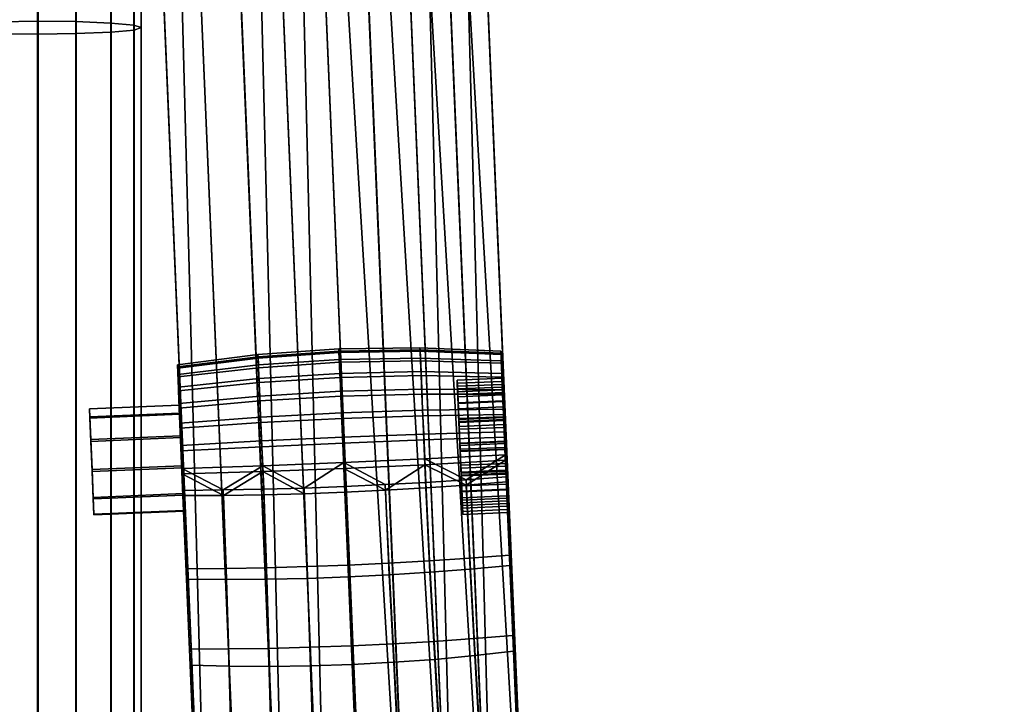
# Model space of a CAD drawing. Header units: millimetres. Extents: x -347 to 347, y -351 to 323.
# Tile 586 of 627: x 236 to 346, y -42 to 34. Entities that reach past the tile are written whole.
import ezdxf

# ---------------------------------------------------------------- set-up
doc = ezdxf.new("R2010")
doc.units = ezdxf.units.MM
doc.header["$MEASUREMENT"] = 0
for name, color, linetype in [('kolecka', 250, 'Continuous'), ('podrucky', 7, 'Continuous'), ('ram', 7, 'Continuous')]:
    doc.layers.add(name, color=color, linetype=linetype)

msp = doc.modelspace()

# ---------------------------------------------------------------- meshes
at = {"layer": 'kolecka'}
mesh = msp.add_polyface(dxfattribs=at)
corners = [(193.84, 262.47, 30.25), (192.19, 262.6, 30.33), (192.39, 262.79, 26.13), (194.05, 262.68, 26.09), (195.59, 262.36, 30.19), (195.75, 262.6, 26.06), (195.42, 262.45, 34.33), (193.63, 262.63, 34.41), (197.41, 262.29, 30.15), (197.5, 262.54, 26.04), (197.31, 262.33, 34.27), (197.22, 262.46, 38.39), (195.26, 262.67, 38.45), (199.26, 262.26, 30.14), (199.26, 262.52, 26.03), (199.26, 262.28, 34.26), (199.26, 262.39, 38.37), (199.26, 262.54, 42.49), (197.13, 262.66, 42.51), (201.11, 262.29, 30.15), (201.02, 262.54, 26.04), (201.2, 262.33, 34.27), (201.3, 262.46, 38.39), (201.39, 262.66, 42.51), (202.93, 262.36, 30.19), (202.76, 262.6, 26.06), (203.1, 262.45, 34.33), (203.26, 262.67, 38.45), (204.68, 262.47, 30.25), (204.47, 262.68, 26.09), (204.88, 262.63, 34.41), (331.41, -56.34, 32.2), (331.41, -56.28, 28.71), (313.41, -56.28, 28.71), (313.41, -56.34, 32.2), (331.41, -56.8, 35.67), (313.41, -56.8, 35.67), (311.41, -56.76, 24.54), (300.41, -56.76, 24.54), (300.41, -56.38, 27.3), (311.41, -56.26, 30), (300.41, -56.26, 30), (300.41, -56.38, 32.7), (311.41, -56.76, 35.46), (299.3, -56.47, 30), (299.3, -57.04, 35.81), (333.41, -56.76, 24.54), (333.41, -56.26, 30), (344.41, -56.38, 27.3), (344.41, -56.76, 24.54), (333.41, -56.76, 35.46), (344.41, -56.38, 32.7), (344.41, -56.26, 30), (344.41, -56.76, 35.46), (345.51, -56.47, 30), (345.51, -57, 24.42)]
mesh.append_faces([[corners[k] for k in face] for face in [(0, 1, 2, 3), (4, 0, 3, 5), (6, 7, 0, 4), (8, 4, 5, 9), (10, 6, 4, 8), (11, 12, 6, 10), (13, 8, 9, 14), (15, 10, 8, 13), (16, 11, 10, 15), (17, 18, 11, 16), (19, 13, 14, 20), (21, 15, 13, 19), (22, 16, 15, 21), (23, 17, 16, 22), (24, 19, 20, 25), (26, 21, 19, 24), (27, 22, 21, 26), (28, 24, 25, 29), (30, 26, 24, 28), (31, 32, 33, 34), (35, 31, 34, 36), (37, 38, 39, 40), (40, 41, 42, 43), (41, 40, 39, 39), (44, 41, 39, 39), (44, 42, 41, 41), (44, 45, 42, 42), (46, 47, 48, 49), (47, 50, 51, 52), (50, 53, 51, 51), (52, 48, 47, 47), (54, 48, 52, 52), (54, 52, 51, 51), (55, 49, 48, 48), (54, 55, 48, 48)]])
at = {"layer": 'podrucky'}
mesh = msp.add_polyface(dxfattribs=at)
corners = [(246.16, 174.36, 671.33), (246.18, 173.83, 667.34), (246.41, 168.35, 668.23), (246.4, 168.6, 672.22), (257.42, -91.62, 684.58), (245.92, 179.86, 669.41), (281.89, 181.38, 669.38), (282.12, 175.88, 671.3), (282.14, 175.35, 667.31), (282.37, 170.12, 672.2), (282.38, 169.87, 668.2), (282.37, 170.12, 672.2), (278.23, 170.07, 674.1), (293.38, -89.85, 688.54), (282.12, 175.88, 671.3), (277.97, 176.16, 673.15), (273.79, 169.97, 675.52), (273.52, 176.32, 674.53), (268.86, 176.34, 675.39), (269.14, 169.83, 676.4), (264.1, 176.21, 675.68), (264.38, 169.64, 676.7), (259.62, 169.42, 676.41), (259.34, 175.94, 675.4), (250.54, 168.89, 674.12), (254.97, 169.17, 675.53), (254.7, 175.53, 674.55), (250.28, 174.99, 673.17), (246.4, 168.6, 672.22), (246.16, 174.36, 671.33), (289.26, -90.39, 682.66), (278.24, 169.58, 666.31), (282.38, 169.87, 668.2), (284.82, -90.67, 681.24), (273.81, 169.3, 664.89), (273.4, 178.79, 662.33), (277.81, 179.62, 663.6), (278.02, 174.68, 665.47), (273.6, 174.13, 664.1), (268.77, 178.2, 661.55), (268.96, 173.7, 663.26), (264.02, 177.87, 661.29), (264.21, 173.42, 662.97), (259.25, 177.8, 661.56), (259.44, 173.3, 663.27), (254.59, 178, 662.35), (254.79, 173.33, 664.12), (250.12, 178.44, 663.62), (250.34, 173.51, 665.49), (269.16, 169.05, 664.02), (282.14, 175.35, 667.31), (264.4, 168.83, 663.73), (259.64, 168.65, 664.03), (254.99, 168.5, 664.91), (250.55, 168.41, 666.33), (246.41, 168.35, 668.23), (246.18, 173.83, 667.34), (245.95, 179.12, 665.32)]
mesh.append_faces([[corners[k] for k in face] for face in [(0, 1, 2, 2), (2, 3, 0, 0), (4, 3, 2, 2), (5, 1, 0, 0), (6, 7, 8, 8), (9, 10, 7, 7), (8, 7, 10, 10), (11, 12, 13, 13), (14, 15, 12, 11), (16, 12, 15, 17), (17, 18, 19, 16), (18, 20, 21, 19), (22, 21, 20, 23), (24, 25, 26, 27), (23, 26, 25, 22), (28, 24, 27, 29), (30, 31, 32, 32), (33, 34, 31, 31), (35, 36, 37, 38), (39, 35, 38, 40), (41, 39, 40, 42), (43, 41, 42, 44), (45, 43, 44, 46), (47, 45, 46, 48), (31, 37, 32, 32), (31, 34, 38, 38), (34, 49, 40, 40), (32, 37, 50, 50), (34, 40, 38, 38), (31, 38, 37, 37), (40, 49, 51, 42), (42, 51, 52, 52), (44, 52, 53, 53), (46, 53, 54, 54), (48, 54, 55, 55), (52, 44, 42, 42), (54, 48, 46, 46), (53, 46, 44, 44), (47, 48, 56, 57), (55, 56, 48, 48)]])
mesh = msp.add_polyface(dxfattribs=at)
corners = [(289.67, -6.4, 463.1), (289.57, -4.05, 461.13), (289.53, -3.07, 463.51), (289.51, -2.7, 465.99), (289.64, -5.7, 465.82), (289.53, -2.92, 468.48), (289.66, -6.06, 468.61), (289.56, -3.76, 470.91), (282.38, 169.87, 668.2), (282.37, 170.12, 672.2), (293.39, -90.1, 684.55), (280.56, -3.47, 471.25), (271.54, -3.62, 471.37), (271.61, -5.17, 473.73), (280.63, -4.98, 473.56), (271.5, -2.7, 468.7), (262.5, -3.33, 468.65), (262.54, -4.23, 471.26), (280.52, -2.57, 468.64), (271.49, -2.46, 465.97), (262.49, -3.09, 465.98), (280.51, -2.33, 465.97), (271.5, -2.86, 463.26), (262.5, -3.49, 463.34), (280.53, -2.72, 463.32), (271.55, -3.94, 460.65), (262.54, -4.54, 460.78), (280.57, -3.78, 460.77), (280.64, -5.42, 458.55), (271.62, -5.62, 458.39), (253.56, -4.44, 468.5), (253.6, -5.28, 470.94), (253.55, -4.22, 466.01), (253.56, -4.59, 463.54), (289.63, -5.17, 473.07), (289.56, -3.76, 470.91), (289.53, -2.92, 468.48), (289.51, -2.7, 465.99), (253.6, -5.57, 461.16), (289.53, -3.07, 463.51), (289.57, -4.05, 461.13), (265.99, -90.8, 691.88), (270.63, -90.55, 692.76), (259.62, 169.42, 676.41), (275.39, -90.33, 693.05), (264.38, 169.64, 676.7), (280.15, -90.15, 692.75), (284.8, -90, 691.87), (269.14, 169.83, 676.4), (278.23, 170.07, 674.1), (273.79, 169.97, 675.52), (289.24, -89.91, 690.44), (254.97, 169.17, 675.53), (250.54, 168.89, 674.12), (246.4, 168.6, 672.22), (257.42, -91.37, 688.57), (261.55, -91.08, 690.47), (280.17, -90.92, 680.37), (269.16, 169.05, 664.02), (273.81, 169.3, 664.89), (284.82, -90.67, 681.24), (275.42, -91.14, 680.07), (264.4, 168.83, 663.73), (266.01, -91.47, 681.26), (254.99, 168.5, 664.91), (259.64, 168.65, 664.03), (270.66, -91.33, 680.37), (257.42, -91.62, 684.58), (246.41, 168.35, 668.23), (250.55, 168.41, 666.33), (261.57, -91.57, 682.68)]
mesh.append_faces([[corners[k] for k in face] for face in [(0, 1, 2, 2), (2, 3, 4, 4), (5, 4, 3, 3), (6, 4, 5, 5), (7, 6, 5, 5), (8, 9, 10, 10), (11, 12, 13, 14), (15, 16, 17, 12), (18, 15, 12, 11), (19, 20, 16, 15), (21, 19, 15, 18), (22, 23, 20, 19), (24, 22, 19, 21), (25, 26, 23, 22), (27, 25, 22, 24), (28, 29, 25, 27), (30, 31, 17, 16), (32, 30, 16, 20), (20, 23, 33, 32), (11, 14, 34, 35), (18, 11, 35, 36), (36, 37, 21, 18), (38, 33, 23, 26), (24, 21, 37, 39), (27, 24, 39, 40), (41, 42, 43, 43), (42, 44, 45, 45), (46, 47, 48, 48), (49, 50, 51, 51), (50, 48, 47, 47), (45, 43, 42, 42), (43, 52, 41, 41), (48, 45, 46, 46), (53, 54, 55, 55), (52, 53, 56, 41), (57, 58, 59, 60), (61, 62, 58, 57), (63, 64, 65, 66), (67, 68, 69, 70), (70, 69, 64, 63), (66, 65, 62, 61)]])
mesh = msp.add_polyface(dxfattribs=at)
corners = [(290.26, -20.31, 463.98), (290.52, -26.56, 460.17), (290.19, -18.8, 461.33), (290.28, -20.66, 466.76), (290.48, -25.38, 473.58), (290.25, -19.96, 469.49), (290.17, -18.14, 471.92), (290.12, -17.24, 456.61), (290.86, -34.31, 471.79), (290.93, -36.08, 463.1), (291.24, -43.36, 470.86), (291.34, -45.79, 465.39), (291.62, -52.45, 470.78), (290.11, -16.67, 476.2), (293.39, -90.1, 684.55), (282.37, 170.12, 672.2), (293.38, -89.85, 688.54), (282.17, -36.98, 461.17), (286.63, -36.57, 461.98), (287.16, -46.29, 463.76), (282.72, -46.72, 462.55), (281.62, -27.3, 459.09), (286.1, -26.96, 459.54), (283.19, -56.42, 463.75), (290.93, -36.08, 463.1), (291.34, -45.79, 465.39), (287.62, -56.04, 465.15), (290.52, -26.56, 460.17), (285.65, -17.6, 456.21), (290.12, -17.24, 456.61), (282.09, -34.98, 473.79), (282.61, -43.88, 473.76), (287.05, -43.62, 472.52), (286.55, -34.66, 472.94), (281.58, -26.03, 474.69), (286.06, -25.73, 474.23), (287.48, -52.56, 472.68), (291.24, -43.36, 470.86), (290.86, -34.31, 471.79), (291.62, -52.45, 470.78), (290.48, -25.38, 473.58), (290.11, -16.67, 476.2), (285.64, -17, 476.61), (278.23, 170.07, 674.1), (289.24, -89.91, 690.44), (293.38, -89.85, 688.54), (273.79, 169.97, 675.52), (284.8, -90, 691.87), (289.26, -90.39, 682.66), (282.38, 169.87, 668.2), (293.39, -90.1, 684.55), (284.82, -90.67, 681.24), (278.24, 169.58, 666.31), (290.26, -20.31, 463.98), (285.26, -20.52, 463.98), (285.28, -20.87, 466.77), (290.28, -20.66, 466.76), (290.19, -18.8, 461.33), (285.2, -19.01, 461.34), (285.25, -20.17, 469.49), (290.25, -19.96, 469.49), (290.23, -19.66, 466.7), (285.24, -19.88, 466.7), (285.22, -19.57, 464.29), (290.22, -19.36, 464.28), (285.28, -20.87, 466.77), (285.26, -20.52, 463.98), (285.22, -19.57, 464.29), (285.17, -18.27, 462), (285.25, -20.17, 469.49), (285.24, -19.88, 466.7), (285.21, -19.27, 469.06)]
mesh.append_faces([[corners[k] for k in face] for face in [(0, 1, 2, 2), (1, 0, 3, 3), (4, 5, 6, 6), (5, 4, 3, 3), (1, 7, 2, 2), (8, 9, 3, 3), (10, 11, 9, 9), (11, 10, 12, 12), (8, 3, 4, 4), (9, 8, 10, 10), (6, 13, 4, 4), (9, 1, 3, 3), (14, 15, 16, 16), (17, 18, 19, 20), (21, 22, 18, 17), (19, 23, 20, 20), (19, 18, 24, 25), (25, 26, 19, 19), (18, 22, 27, 24), (22, 28, 29, 27), (30, 31, 32, 33), (34, 30, 33, 35), (32, 31, 36, 36), (32, 37, 38, 33), (37, 32, 39, 39), (33, 38, 40, 35), (35, 40, 41, 42), (43, 44, 45, 45), (46, 47, 44, 44), (48, 49, 50, 50), (51, 52, 48, 48), (53, 54, 55, 56), (57, 58, 54, 53), (56, 55, 59, 60), (61, 62, 63, 64), (65, 66, 67, 67), (68, 67, 66, 66), (69, 65, 70, 70), (67, 70, 65, 65), (70, 71, 69, 69)]])
mesh = msp.add_polyface(dxfattribs=at)
corners = [(253.84, -11.27, 456.4), (253.94, -13.79, 455.86), (254.15, -18.76, 456.64), (254.55, -28.08, 460.2), (253.56, -4.59, 463.54), (254.51, -26.9, 473.61), (253.55, -4.22, 466.01), (253.83, -10.7, 476.03), (254.15, -18.19, 476.23), (254.04, -15.75, 476.77), (253.56, -4.44, 468.5), (254.05, -16.36, 455.95), (281.62, -27.3, 459.09), (281.16, -17.91, 455.93), (285.65, -17.6, 456.21), (286.1, -26.96, 459.54), (277.1, -27.58, 458.83), (276.66, -18.18, 455.76), (272.56, -27.8, 458.74), (272.15, -18.39, 455.7), (268.01, -27.97, 458.83), (267.64, -18.56, 455.77), (263.48, -28.07, 459.11), (263.14, -18.67, 455.94), (258.99, -28.1, 459.56), (258.64, -18.74, 456.23), (254.55, -28.08, 460.2), (254.15, -18.76, 456.64), (281.58, -26.03, 474.69), (286.06, -25.73, 474.23), (285.64, -17, 476.61), (281.15, -17.3, 476.91), (277.06, -26.29, 474.98), (276.65, -17.55, 477.09), (272.51, -26.5, 475.07), (272.15, -17.76, 477.15), (267.97, -26.67, 474.98), (267.64, -17.93, 477.1), (263.44, -26.8, 474.71), (263.13, -18.06, 476.93), (258.95, -26.87, 474.25), (258.63, -18.14, 476.63), (254.15, -18.19, 476.23), (254.51, -26.9, 473.61), (254.04, -15.75, 476.77), (263.02, -15.45, 477.51), (272.03, -15.09, 477.75), (281.04, -14.68, 477.49), (262.91, -13.35, 455.11), (263.03, -16.1, 455.21), (254.05, -16.36, 455.95), (253.94, -13.79, 455.86), (272.04, -15.76, 454.95), (281.05, -15.34, 455.19), (264.38, 169.64, 676.7), (275.39, -90.33, 693.05), (280.15, -90.15, 692.75), (250.54, 168.89, 674.12), (257.42, -91.37, 688.57), (261.55, -91.08, 690.47)]
mesh.append_faces([[corners[k] for k in face] for face in [(0, 1, 2, 2), (3, 4, 2, 2), (5, 6, 3, 3), (7, 8, 9, 9), (10, 5, 8, 8), (11, 2, 1, 1), (12, 13, 14, 15), (16, 17, 13, 12), (17, 16, 18, 19), (20, 21, 19, 18), (22, 23, 21, 20), (24, 25, 23, 22), (25, 24, 26, 27), (28, 29, 30, 31), (32, 28, 31, 33), (34, 32, 33, 35), (36, 34, 35, 37), (38, 36, 37, 39), (40, 38, 39, 41), (41, 42, 43, 40), (44, 42, 41, 41), (45, 44, 41, 41), (45, 39, 37, 37), (46, 45, 37, 37), (41, 39, 45, 45), (46, 35, 33, 33), (46, 33, 31, 47), (46, 37, 35, 35), (30, 47, 31, 31), (48, 49, 50, 51), (25, 27, 50, 50), (25, 50, 49, 49), (52, 19, 21, 49), (49, 21, 23, 23), (23, 25, 49, 49), (17, 19, 52, 52), (13, 17, 53, 53), (14, 13, 53, 53), (53, 17, 52, 52), (54, 55, 56, 56), (57, 58, 59, 59)]])
mesh = msp.add_polyface(dxfattribs=at)
corners = [(255.27, -44.88, 470.89), (254.96, -37.61, 463.13), (255.37, -47.31, 465.42), (254.89, -35.83, 471.82), (254.55, -28.08, 460.2), (255.66, -53.98, 470.8), (254.51, -26.9, 473.61), (257.42, -91.37, 688.57), (246.4, 168.6, 672.22), (257.42, -91.62, 684.58), (277.6, -37.31, 460.67), (282.17, -36.98, 461.17), (282.72, -46.72, 462.55), (278.1, -47.06, 461.8), (272.97, -37.55, 460.51), (273.38, -47.31, 461.56), (268.34, -37.7, 460.68), (268.66, -47.46, 461.81), (263.76, -37.76, 461.18), (264.03, -47.51, 462.56), (259.28, -37.73, 462), (259.58, -47.46, 463.78), (277.1, -27.58, 458.83), (281.62, -27.3, 459.09), (272.56, -27.8, 458.74), (268.01, -27.97, 458.83), (263.48, -28.07, 459.11), (258.99, -28.1, 459.56), (283.19, -56.42, 463.75), (269.03, -57.14, 462.89), (255.37, -47.31, 465.42), (254.96, -37.61, 463.13), (254.55, -28.08, 460.2), (259.94, -57.22, 465.18), (277.52, -35.25, 474.3), (277.98, -44.11, 474.53), (282.61, -43.88, 473.76), (282.09, -34.98, 473.79), (272.89, -35.47, 474.48), (273.27, -44.33, 474.79), (268.26, -35.64, 474.31), (268.55, -44.51, 474.54), (263.68, -35.76, 473.8), (263.92, -44.67, 473.78), (259.21, -35.82, 472.97), (259.47, -44.79, 472.55), (277.06, -26.29, 474.98), (281.58, -26.03, 474.69), (272.51, -26.5, 475.07), (267.97, -26.67, 474.98), (263.44, -26.8, 474.71), (258.95, -26.87, 474.25), (278.4, -52.85, 474.99), (283.04, -52.69, 474.1), (273.64, -53.04, 475.29), (264.23, -53.49, 474.12), (268.88, -53.26, 474.99), (259.79, -53.73, 472.7), (254.89, -35.83, 471.82), (255.27, -44.88, 470.89), (254.51, -26.9, 473.61), (255.66, -53.98, 470.8)]
mesh.append_faces([[corners[k] for k in face] for face in [(0, 1, 2, 2), (3, 4, 1, 1), (2, 5, 0, 0), (4, 3, 6, 6), (1, 0, 3, 3), (7, 8, 9, 9), (10, 11, 12, 13), (14, 10, 13, 15), (16, 14, 15, 17), (18, 16, 17, 19), (20, 18, 19, 21), (22, 23, 11, 10), (24, 22, 10, 14), (25, 24, 14, 16), (26, 25, 16, 18), (27, 26, 18, 20), (12, 28, 13, 13), (15, 29, 17, 17), (20, 21, 30, 31), (31, 32, 27, 20), (33, 30, 21, 21), (34, 35, 36, 37), (38, 39, 35, 34), (40, 41, 39, 38), (42, 43, 41, 40), (44, 45, 43, 42), (46, 34, 37, 47), (48, 38, 34, 46), (49, 40, 38, 48), (50, 42, 40, 49), (51, 44, 42, 50), (36, 35, 52, 53), (35, 39, 54, 52), (55, 56, 41, 41), (41, 43, 55, 55), (57, 43, 45, 45), (39, 41, 56, 56), (44, 58, 59, 45), (58, 44, 51, 60), (61, 45, 59, 59)]])
mesh = msp.add_polyface(dxfattribs=at)
corners = [(289.76, -8.31, 470.59), (289.83, -10.08, 467.83), (289.7, -7.01, 468.3), (289.84, -10.3, 464.38), (289.71, -7.31, 463.53), (289.68, -6.7, 465.89), (289.57, -4.05, 461.13), (289.67, -6.4, 463.1), (289.74, -8.23, 460.67), (289.56, -3.76, 470.91), (289.73, -7.56, 471.25), (289.66, -6.06, 468.61), (289.53, -3.07, 463.51), (289.64, -5.7, 465.82), (289.63, -5.58, 459.06), (289.63, -5.17, 473.07), (289.7, -7, 474.77), (289.83, -9.99, 473.08), (289.71, -7.5, 457.46), (271.61, -5.17, 473.73), (262.6, -5.74, 473.57), (262.69, -7.7, 475.4), (271.7, -7.17, 475.6), (280.63, -4.98, 473.56), (280.71, -6.93, 475.39), (271.54, -3.62, 471.37), (262.54, -4.23, 471.26), (271.62, -5.62, 458.39), (262.61, -6.18, 458.57), (262.54, -4.54, 460.78), (271.55, -3.94, 460.65), (271.7, -7.72, 456.64), (262.7, -8.24, 456.86), (280.72, -7.48, 456.84), (280.64, -5.42, 458.55), (253.66, -6.69, 473.1), (253.74, -8.52, 474.8), (253.6, -5.28, 470.94), (280.81, -9.27, 476.7), (289.8, -9.17, 476), (289.7, -7, 474.77), (289.63, -5.17, 473.07), (253.74, -9.03, 457.49), (253.66, -7.1, 459.09), (253.6, -5.57, 461.16), (280.57, -3.78, 460.77), (289.57, -4.05, 461.13), (289.63, -5.58, 459.06), (289.71, -7.5, 457.46), (289.67, -6.4, 463.1), (284.67, -6.61, 463.1), (284.75, -8.44, 460.67), (289.74, -8.23, 460.67), (289.64, -5.7, 465.82), (284.65, -5.92, 465.83), (289.73, -7.56, 471.25), (284.73, -7.77, 471.26), (284.66, -6.27, 468.62), (289.66, -6.06, 468.61), (289.7, -7.01, 468.3), (284.7, -7.22, 468.31), (284.76, -8.52, 470.6), (289.76, -8.31, 470.59), (289.68, -6.7, 465.89), (284.69, -6.91, 465.89), (289.77, -8.89, 461.42), (284.78, -9.1, 461.42), (284.71, -7.52, 463.53), (289.71, -7.31, 463.53), (284.67, -6.61, 463.1), (284.78, -9.1, 461.42), (284.75, -8.44, 460.67), (284.65, -5.92, 465.83), (284.71, -7.52, 463.53), (284.7, -7.22, 468.31), (284.69, -6.91, 465.89), (284.76, -8.52, 470.6), (284.66, -6.27, 468.62), (284.73, -7.77, 471.26)]
mesh.append_faces([[corners[k] for k in face] for face in [(0, 1, 2, 2), (3, 4, 5, 5), (6, 7, 8, 8), (9, 10, 11, 11), (12, 13, 7, 7), (6, 8, 14, 14), (9, 15, 10, 10), (15, 16, 17, 17), (18, 14, 8, 8), (10, 15, 17, 17), (19, 20, 21, 22), (23, 19, 22, 24), (25, 26, 20, 19), (27, 28, 29, 30), (31, 32, 28, 27), (33, 31, 27, 34), (35, 36, 21, 20), (37, 35, 20, 26), (24, 38, 39, 40), (23, 24, 40, 41), (42, 43, 28, 32), (43, 44, 29, 28), (34, 45, 46, 47), (33, 34, 47, 48), (49, 50, 51, 52), (53, 54, 50, 49), (55, 56, 57, 58), (58, 57, 54, 53), (59, 60, 61, 62), (63, 64, 60, 59), (65, 66, 67, 68), (68, 67, 64, 63), (69, 70, 71, 71), (72, 73, 69, 69), (70, 69, 73, 73), (74, 75, 72, 72), (73, 72, 75, 75), (76, 74, 77, 77), (72, 77, 74, 74), (77, 78, 76, 76)]])
mesh = msp.add_polyface(dxfattribs=at)
corners = [(253.56, -4.59, 463.54), (253.6, -5.57, 461.16), (254.15, -18.76, 456.64), (253.66, -7.1, 459.09), (253.84, -11.27, 456.4), (253.74, -9.03, 457.49), (254.55, -28.08, 460.2), (253.55, -4.22, 466.01), (253.56, -4.44, 468.5), (254.15, -18.19, 476.23), (253.6, -5.28, 470.94), (253.66, -6.69, 473.1), (253.74, -8.52, 474.8), (253.83, -10.7, 476.03), (254.51, -26.9, 473.61), (253.93, -13.18, 476.71), (254.04, -15.75, 476.77), (271.91, -12.27, 477.69), (262.9, -12.69, 477.44), (263.02, -15.45, 477.51), (272.03, -15.09, 477.75), (280.93, -11.93, 477.43), (281.04, -14.68, 477.49), (271.8, -9.55, 476.94), (262.79, -10.03, 476.71), (280.81, -9.27, 476.7), (271.7, -7.17, 475.6), (262.69, -7.7, 475.4), (280.71, -6.93, 475.39), (271.81, -10.19, 455.44), (262.8, -10.65, 455.68), (262.7, -8.24, 456.86), (271.7, -7.72, 456.64), (280.82, -9.89, 455.67), (280.72, -7.48, 456.84), (271.92, -12.94, 454.85), (262.91, -13.35, 455.11), (280.94, -12.58, 455.09), (272.04, -15.76, 454.95), (263.03, -16.1, 455.21), (281.05, -15.34, 455.19), (253.93, -13.18, 476.71), (254.04, -15.75, 476.77), (253.83, -10.7, 476.03), (253.74, -8.52, 474.8), (253.84, -11.27, 456.4), (253.74, -9.03, 457.49), (253.94, -13.79, 455.86), (284.98, -13.8, 459.81), (284.98, -13.86, 458.81), (284.87, -11.39, 460.12), (284.78, -9.1, 461.42), (284.86, -11.08, 459.16), (284.75, -8.44, 460.67), (284.83, -10.2, 473.08), (284.95, -12.99, 472.78), (284.85, -10.63, 472.18), (284.95, -12.92, 473.78), (284.73, -7.77, 471.26), (285.05, -15.4, 472.48), (284.76, -8.52, 470.6), (284.96, -13.18, 469.75), (285.09, -16.49, 464.76), (284.97, -13.61, 462.84), (284.84, -10.51, 464.38), (284.83, -10.29, 467.84)]
mesh.append_faces([[corners[k] for k in face] for face in [(0, 1, 2, 2), (1, 3, 2, 2), (4, 2, 5, 5), (2, 3, 5, 5), (6, 7, 0, 0), (8, 9, 10, 10), (11, 9, 12, 12), (12, 9, 13, 13), (10, 9, 11, 11), (7, 14, 8, 8), (15, 13, 16, 16), (17, 18, 19, 20), (21, 17, 20, 22), (23, 24, 18, 17), (25, 23, 17, 21), (26, 27, 24, 23), (28, 26, 23, 25), (29, 30, 31, 32), (33, 29, 32, 34), (35, 36, 30, 29), (37, 35, 29, 33), (38, 39, 36, 35), (40, 38, 35, 37), (41, 42, 19, 18), (43, 41, 18, 24), (24, 27, 44, 43), (45, 46, 31, 30), (30, 36, 47, 45), (48, 49, 50, 50), (51, 50, 52, 52), (49, 52, 50, 50), (52, 53, 51, 51), (54, 55, 56, 56), (55, 54, 57, 57), (54, 56, 58, 58), (59, 55, 57, 57), (56, 60, 58, 58), (61, 62, 63, 63), (64, 65, 63, 63), (65, 61, 63, 63)]])
mesh = msp.add_polyface(dxfattribs=at)
corners = [(289.77, -8.89, 461.42), (289.71, -7.31, 463.53), (289.84, -10.3, 464.38), (289.97, -13.4, 462.84), (289.97, -13.59, 459.81), (289.87, -11.18, 460.11), (290.07, -15.95, 460.41), (289.68, -6.7, 465.89), (289.7, -7.01, 468.3), (289.83, -10.08, 467.83), (289.76, -8.31, 470.59), (289.95, -12.97, 469.75), (289.85, -10.42, 472.18), (290.05, -15.19, 472.48), (289.95, -12.78, 472.78), (289.86, -10.87, 459.16), (289.91, -12.27, 455.83), (289.81, -9.75, 456.37), (289.97, -13.65, 458.81), (290.02, -14.84, 455.93), (289.71, -7.5, 457.46), (289.74, -8.23, 460.67), (289.8, -9.17, 476), (289.95, -12.71, 473.78), (289.83, -9.99, 473.08), (289.7, -7, 474.77), (290.06, -15.5, 473.43), (290.01, -14.23, 476.74), (289.9, -11.66, 476.68), (280.93, -11.93, 477.43), (281.04, -14.68, 477.49), (290.01, -14.23, 476.74), (289.9, -11.66, 476.68), (289.8, -9.17, 476), (280.81, -9.27, 476.7), (289.71, -7.5, 457.46), (289.81, -9.75, 456.37), (280.82, -9.89, 455.67), (280.72, -7.48, 456.84), (280.94, -12.58, 455.09), (289.91, -12.27, 455.83), (281.05, -15.34, 455.19), (290.02, -14.84, 455.93), (289.86, -10.87, 459.16), (284.86, -11.08, 459.16), (284.98, -13.86, 458.81), (289.97, -13.65, 458.81), (289.74, -8.23, 460.67), (284.75, -8.44, 460.67), (289.95, -12.71, 473.78), (284.95, -12.92, 473.78), (284.83, -10.2, 473.08), (289.83, -9.99, 473.08), (284.73, -7.77, 471.26), (289.73, -7.56, 471.25), (290.06, -15.5, 473.43), (285.07, -15.71, 473.43), (289.85, -10.42, 472.18), (284.85, -10.63, 472.18), (284.95, -12.99, 472.78), (289.95, -12.78, 472.78), (289.76, -8.31, 470.59), (284.76, -8.52, 470.6), (285.05, -15.4, 472.48), (290.05, -15.19, 472.48), (289.97, -13.59, 459.81), (284.98, -13.8, 459.81), (284.87, -11.39, 460.12), (289.87, -11.18, 460.11), (284.78, -9.1, 461.42), (289.77, -8.89, 461.42), (284.97, -13.61, 462.84), (289.97, -13.4, 462.84), (289.84, -10.3, 464.38), (284.84, -10.51, 464.38), (284.84, -10.51, 464.38), (289.84, -10.3, 464.38), (289.83, -10.08, 467.83), (284.83, -10.29, 467.84), (284.83, -10.29, 467.84), (289.83, -10.08, 467.83), (289.95, -12.97, 469.75), (284.96, -13.18, 469.75), (284.96, -13.18, 469.75), (289.95, -12.97, 469.75), (290.08, -16.07, 468.21), (285.09, -16.28, 468.21)]
mesh.append_faces([[corners[k] for k in face] for face in [(0, 1, 2, 2), (3, 4, 5, 5), (6, 4, 3, 3), (0, 3, 5, 5), (3, 0, 2, 2), (7, 8, 9, 9), (9, 10, 11, 11), (12, 11, 10, 10), (7, 9, 2, 2), (13, 11, 14, 14), (12, 14, 11, 11), (15, 16, 17, 17), (16, 15, 18, 18), (18, 19, 16, 16), (20, 21, 15, 15), (22, 23, 24, 24), (25, 22, 24, 24), (26, 23, 27, 27), (17, 20, 15, 15), (23, 28, 27, 27), (23, 22, 28, 28), (29, 30, 31, 32), (32, 33, 34, 29), (35, 36, 37, 38), (39, 37, 36, 40), (41, 39, 40, 42), (43, 44, 45, 46), (47, 48, 44, 43), (49, 50, 51, 52), (52, 51, 53, 54), (55, 56, 50, 49), (57, 58, 59, 60), (61, 62, 58, 57), (60, 59, 63, 64), (65, 66, 67, 68), (68, 67, 69, 70), (71, 72, 73, 74), (75, 76, 77, 78), (79, 80, 81, 82), (83, 84, 85, 86)]])
mesh = msp.add_polyface(dxfattribs=at)
corners = [(290.09, -16.28, 464.75), (290.16, -18.05, 461.99), (289.97, -13.4, 462.84), (290.23, -19.66, 466.7), (290.22, -19.36, 464.28), (290.08, -16.07, 468.21), (290.14, -17.48, 471.17), (289.95, -12.97, 469.75), (290.05, -15.19, 472.48), (290.21, -19.06, 469.06), (290.07, -15.95, 460.41), (289.97, -13.65, 458.81), (290.09, -16.37, 459.51), (290.12, -17.24, 456.61), (290.19, -18.8, 461.33), (290.02, -14.84, 455.93), (290.17, -18.14, 471.92), (290.06, -15.5, 473.43), (290.11, -16.67, 476.2), (290.01, -14.23, 476.74), (285.64, -17, 476.61), (290.11, -16.67, 476.2), (290.01, -14.23, 476.74), (281.04, -14.68, 477.49), (290.12, -17.24, 456.61), (285.65, -17.6, 456.21), (290.02, -14.84, 455.93), (281.05, -15.34, 455.19), (290.09, -16.37, 459.51), (285.09, -16.58, 459.51), (285.2, -19.01, 461.34), (290.19, -18.8, 461.33), (289.97, -13.65, 458.81), (284.98, -13.86, 458.81), (290.17, -18.14, 471.92), (285.18, -18.35, 471.92), (285.07, -15.71, 473.43), (290.06, -15.5, 473.43), (290.25, -19.96, 469.49), (285.25, -20.17, 469.49), (290.21, -19.06, 469.06), (285.21, -19.27, 469.06), (285.24, -19.88, 466.7), (290.23, -19.66, 466.7), (290.05, -15.19, 472.48), (285.05, -15.4, 472.48), (285.15, -17.69, 471.17), (290.14, -17.48, 471.17), (290.16, -18.05, 461.99), (285.17, -18.27, 462), (285.08, -16.16, 460.42), (290.07, -15.95, 460.41), (290.22, -19.36, 464.28), (285.22, -19.57, 464.29), (284.98, -13.8, 459.81), (289.97, -13.59, 459.81), (285.26, -20.52, 463.98), (285.2, -19.01, 461.34), (285.17, -18.27, 462), (285.08, -16.16, 460.42), (285.09, -16.58, 459.51), (284.98, -13.86, 458.81), (284.98, -13.8, 459.81), (285.18, -18.35, 471.92), (285.25, -20.17, 469.49), (285.21, -19.27, 469.06), (285.07, -15.71, 473.43), (285.15, -17.69, 471.17), (284.95, -12.92, 473.78), (285.05, -15.4, 472.48), (285.09, -16.49, 464.76), (290.09, -16.28, 464.75), (289.97, -13.4, 462.84), (284.97, -13.61, 462.84), (285.09, -16.28, 468.21), (290.08, -16.07, 468.21), (290.09, -16.28, 464.75), (285.09, -16.49, 464.76), (285.09, -16.49, 464.76), (284.96, -13.18, 469.75), (285.09, -16.28, 468.21)]
mesh.append_faces([[corners[k] for k in face] for face in [(0, 1, 2, 2), (0, 3, 4, 4), (1, 0, 4, 4), (5, 3, 0, 0), (6, 7, 8, 8), (6, 9, 5, 5), (3, 5, 9, 9), (7, 6, 5, 5), (1, 10, 2, 2), (11, 12, 13, 13), (13, 12, 14, 14), (15, 11, 13, 13), (16, 17, 18, 18), (18, 17, 19, 19), (20, 21, 22, 22), (22, 23, 20, 20), (24, 25, 26, 26), (27, 26, 25, 25), (28, 29, 30, 31), (32, 33, 29, 28), (34, 35, 36, 37), (38, 39, 35, 34), (40, 41, 42, 43), (44, 45, 46, 47), (47, 46, 41, 40), (48, 49, 50, 51), (52, 53, 49, 48), (51, 50, 54, 55), (56, 57, 58, 58), (59, 58, 57, 57), (59, 60, 61, 61), (61, 62, 59, 59), (57, 60, 59, 59), (63, 64, 65, 65), (66, 63, 67, 67), (65, 67, 63, 63), (68, 66, 69, 69), (67, 69, 66, 66), (70, 71, 72, 73), (74, 75, 76, 77), (78, 79, 80, 80)]])
at = {"layer": 'ram'}
mesh = msp.add_polyface(dxfattribs=at)
corners = [(239.51, 60, 459.46), (239.51, 80, 459.46), (236.49, 80, 463.44), (236.49, 60, 463.44), (239.51, 40, 459.46), (236.49, 40, 463.44), (237.98, 57.3, 473.21), (233.75, 57.25, 472.39), (233.75, 33.94, 473.85), (237.98, 34, 474.66), (242.22, 57.25, 472.41), (242.22, 33.95, 473.86), (246.12, 57.1, 469.86), (246.12, 33.79, 471.31), (248.69, 56.86, 465.98), (248.69, 33.54, 467.43), (249.51, 56.59, 461.75), (249.51, 33.28, 463.2), (248.71, 56.33, 457.53), (248.71, 33.01, 458.98), (246.15, 56.09, 453.63), (246.15, 32.77, 455.08), (242.26, 55.93, 451.07), (242.26, 32.61, 452.52), (238.03, 55.88, 450.25), (238.03, 32.56, 451.7), (233.95, 55.92, 450.99), (233.95, 32.6, 452.44), (230.15, 56.07, 453.35), (230.15, 32.75, 454.8), (237.98, 80.97, 471.75), (233.75, 80.92, 470.93), (242.22, 80.92, 470.95), (246.12, 80.76, 468.4), (248.69, 80.52, 464.52), (249.5, 80.27, 460.29), (248.71, 80.01, 456.07), (246.15, 79.77, 452.17), (242.26, 79.61, 449.61), (238.03, 79.56, 448.79), (233.95, 79.6, 449.53), (230.14, 79.75, 451.89), (237.98, 94.27, 470.97), (233.75, 94.22, 470.16), (242.21, 94.23, 470.18), (246.12, 94.11, 467.63), (248.68, 93.91, 463.74), (249.5, 93.7, 459.51), (248.7, 93.48, 455.28), (246.15, 93.29, 451.38), (242.25, 93.15, 448.82), (238.02, 93.11, 448), (233.95, 93.14, 448.74), (237.98, 96.32, 470.87), (233.74, 96.28, 470.06), (242.21, 96.29, 470.07), (246.11, 96.19, 467.52), (248.68, 96.03, 463.63), (249.5, 95.85, 459.4), (248.7, 95.67, 455.17), (246.15, 95.5, 451.27), (242.25, 95.39, 448.71), (238.02, 95.35, 447.89), (233.94, 95.38, 448.63), (253.74, -8.71, 466.21), (243.75, -9.13, 466.22), (243.79, -10.02, 469.48), (253.78, -9.6, 469.47), (243.89, -12.53, 471.74), (253.89, -12.11, 471.73), (253.78, -9.72, 462.98), (243.79, -10.15, 462.99)]
mesh.append_faces([[corners[k] for k in face] for face in [(0, 1, 2, 3), (4, 0, 3, 5), (6, 7, 8, 9), (10, 6, 9, 11), (12, 10, 11, 13), (14, 12, 13, 15), (16, 14, 15, 17), (18, 16, 17, 19), (20, 18, 19, 21), (22, 20, 21, 23), (24, 22, 23, 25), (26, 24, 25, 27), (28, 26, 27, 29), (30, 31, 7, 6), (32, 30, 6, 10), (33, 32, 10, 12), (34, 33, 12, 14), (35, 34, 14, 16), (36, 35, 16, 18), (37, 36, 18, 20), (38, 37, 20, 22), (39, 38, 22, 24), (40, 39, 24, 26), (41, 40, 26, 28), (42, 43, 31, 30), (44, 42, 30, 32), (45, 44, 32, 33), (46, 45, 33, 34), (47, 46, 34, 35), (48, 47, 35, 36), (49, 48, 36, 37), (50, 49, 37, 38), (51, 50, 38, 39), (52, 51, 39, 40), (53, 54, 43, 42), (55, 53, 42, 44), (56, 55, 44, 45), (57, 56, 45, 46), (58, 57, 46, 47), (59, 58, 47, 48), (60, 59, 48, 49), (61, 60, 49, 50), (62, 61, 50, 51), (63, 62, 51, 52), (64, 65, 66, 67), (67, 66, 68, 69), (70, 71, 65, 64)]])
mesh = msp.add_polyface(dxfattribs=at)
corners = [(239.91, -140, 472.55), (236.09, -140, 475.78), (236.09, -160, 475.78), (239.91, -160, 472.55), (239.91, -120, 472.55), (236.09, -120, 475.78), (242.21, -181.86, 487.57), (237.98, -181.82, 488.37), (237.98, -186.71, 488.58), (242.22, -186.72, 487.78), (242.21, -177.17, 487.29), (237.97, -177.12, 488.09), (246.11, -177.32, 484.74), (246.11, -181.99, 485.02), (248.68, -177.55, 480.86), (248.68, -182.2, 481.13), (249.5, -177.81, 476.63), (249.5, -182.42, 476.9), (248.7, -178.06, 472.41), (248.7, -182.64, 472.68), (246.14, -178.29, 468.51), (246.14, -182.85, 468.78), (242.25, -178.45, 465.95), (242.25, -182.99, 466.21), (238.02, -178.5, 465.13), (238.02, -183.03, 465.4), (233.94, -178.45, 465.87), (233.94, -183, 466.14), (242.21, -154.56, 485.86), (237.97, -154.51, 486.66), (246.11, -154.73, 483.31), (248.68, -154.98, 479.43), (249.5, -155.25, 475.2), (248.7, -155.53, 470.98), (246.14, -155.78, 467.08), (242.25, -155.94, 464.52), (238.02, -156, 463.71), (233.94, -155.95, 464.44), (242.22, -60.31, 479.83), (237.98, -60.26, 480.63), (246.12, -60.47, 477.28), (248.69, -60.72, 473.39), (249.5, -60.99, 469.17), (248.71, -61.26, 464.94), (246.15, -61.51, 461.05), (242.26, -61.67, 458.49), (238.03, -61.72, 457.67), (233.95, -61.68, 458.41), (237.98, 34, 474.66), (233.75, 33.94, 473.85), (233.75, -60.31, 479.81), (242.22, 33.95, 473.86), (246.12, 33.79, 471.31), (248.69, 33.54, 467.43), (249.51, 33.28, 463.2), (248.71, 33.01, 458.98), (246.15, 32.77, 455.08), (242.26, 32.61, 452.52), (238.03, 32.56, 451.7), (233.95, 32.6, 452.44), (253.89, -12.11, 471.73), (243.89, -12.53, 471.74), (244.04, -15.87, 472.28), (254.03, -15.44, 472.28), (244.17, -18.97, 470.94), (254.16, -18.54, 470.93), (244.24, -20.85, 468.13), (254.23, -20.42, 468.12), (244.24, -20.91, 464.75), (254.23, -20.49, 464.74), (244.17, -19.14, 461.87), (254.16, -18.72, 461.86), (244.04, -16.09, 460.41), (254.03, -15.67, 460.4), (243.89, -12.74, 460.83), (253.89, -12.32, 460.82), (243.79, -10.15, 462.99), (253.78, -9.72, 462.98)]
mesh.append_faces([[corners[k] for k in face] for face in [(0, 1, 2, 3), (4, 5, 1, 0), (6, 7, 8, 9), (10, 11, 7, 6), (12, 10, 6, 13), (14, 12, 13, 15), (16, 14, 15, 17), (18, 16, 17, 19), (20, 18, 19, 21), (22, 20, 21, 23), (24, 22, 23, 25), (26, 24, 25, 27), (28, 29, 11, 10), (30, 28, 10, 12), (31, 30, 12, 14), (32, 31, 14, 16), (33, 32, 16, 18), (34, 33, 18, 20), (35, 34, 20, 22), (36, 35, 22, 24), (37, 36, 24, 26), (38, 39, 29, 28), (40, 38, 28, 30), (41, 40, 30, 31), (42, 41, 31, 32), (43, 42, 32, 33), (44, 43, 33, 34), (45, 44, 34, 35), (46, 45, 35, 36), (47, 46, 36, 37), (48, 49, 50, 39), (51, 48, 39, 38), (52, 51, 38, 40), (53, 52, 40, 41), (54, 53, 41, 42), (55, 54, 42, 43), (56, 55, 43, 44), (57, 56, 44, 45), (58, 57, 45, 46), (59, 58, 46, 47), (60, 61, 62, 63), (63, 62, 64, 65), (65, 64, 66, 67), (67, 66, 68, 69), (69, 68, 70, 71), (71, 70, 72, 73), (73, 72, 74, 75), (75, 74, 76, 77)]])
mesh = msp.add_polyface(dxfattribs=at)
corners = [(188.78, -120, 415.22), (190.75, -120, 415.88), (190.75, -160, 415.88), (188.78, -160, 415.22), (194, -140, 418.36), (194, -160, 418.36), (192.53, -160, 416.96), (192.53, -120, 416.96), (194, -120, 418.36), (239.91, -140, 472.55), (239.91, -160, 472.55), (239.91, -120, 472.55), (236.09, -140, 475.78), (190.19, -140, 421.59), (190.19, -160, 421.59), (236.09, -160, 475.78), (236.09, -120, 475.78), (190.19, -120, 421.59), (189.49, -160, 420.93), (189.49, -120, 420.93), (188.65, -120, 420.42), (188.65, -160, 420.42), (187.71, -160, 420.1), (194, -160, 418.36), (188.65, -160, 420.42), (186.76, -160, 415), (188.78, -160, 415.22), (190.75, -160, 415.88), (186.76, -160, 420), (192.53, -160, 416.96), (189.49, -160, 420.93), (239.91, -160, 472.55), (236.09, -160, 475.78), (190.19, -160, 421.59), (186.76, -120, 415), (186.76, -120, 420), (192.53, -120, 416.96), (187.71, -120, 420.1), (188.65, -120, 420.42), (194, -120, 418.36), (189.49, -120, 420.93), (239.91, -120, 472.55), (190.19, -120, 421.59), (236.09, -120, 475.78), (190.75, -120, 415.88), (227.3, -154.98, 479.39), (226.5, -155.25, 475.16), (226.5, -177.81, 476.59), (227.3, -177.56, 480.82), (229.85, -154.73, 483.28), (229.85, -177.33, 484.71), (233.74, -154.56, 485.84), (233.74, -177.17, 487.28), (237.97, -154.51, 486.66), (237.97, -177.12, 488.09), (227.51, -155.56, 470.47), (227.51, -178.09, 471.89), (227.3, -60.72, 473.35), (226.5, -60.99, 469.13), (229.86, -60.47, 477.25), (233.75, -60.31, 479.81), (237.98, -60.26, 480.63), (230.14, -61.52, 460.77), (233.95, -61.68, 458.41), (233.94, -155.95, 464.44), (230.14, -155.79, 466.81), (227.52, -61.29, 464.43), (227.31, 33.54, 467.39), (226.51, 33.27, 463.16), (229.86, 33.78, 471.28), (233.75, 33.94, 473.85), (230.15, 32.75, 454.8), (233.95, 32.6, 452.44), (227.52, 32.98, 458.47)]
mesh.append_faces([[corners[k] for k in face] for face in [(0, 1, 2, 3), (4, 5, 6, 6), (7, 4, 6, 6), (6, 2, 1, 7), (4, 7, 8, 8), (4, 9, 10, 5), (8, 11, 9, 4), (12, 13, 14, 15), (16, 17, 13, 12), (13, 18, 14, 14), (19, 20, 21, 18), (17, 19, 13, 13), (18, 13, 19, 19), (22, 23, 24, 24), (25, 26, 27, 27), (28, 29, 23, 23), (30, 24, 23, 23), (31, 32, 33, 33), (23, 33, 30, 30), (31, 33, 23, 23), (27, 29, 25, 25), (34, 35, 36, 36), (37, 38, 39, 39), (39, 35, 37, 37), (35, 39, 36, 36), (40, 39, 38, 38), (41, 42, 43, 43), (39, 40, 42, 42), (41, 39, 42, 42), (44, 34, 36, 36), (45, 46, 47, 48), (49, 45, 48, 50), (51, 49, 50, 52), (53, 51, 52, 54), (46, 55, 56, 47), (57, 58, 46, 45), (59, 57, 45, 49), (60, 59, 49, 51), (61, 60, 51, 53), (62, 63, 64, 65), (66, 62, 65, 55), (58, 66, 55, 46), (67, 68, 58, 57), (69, 67, 57, 59), (70, 69, 59, 60), (71, 72, 63, 62), (73, 71, 62, 66), (68, 73, 66, 58)]])

doc.saveas('drawing.dxf')
